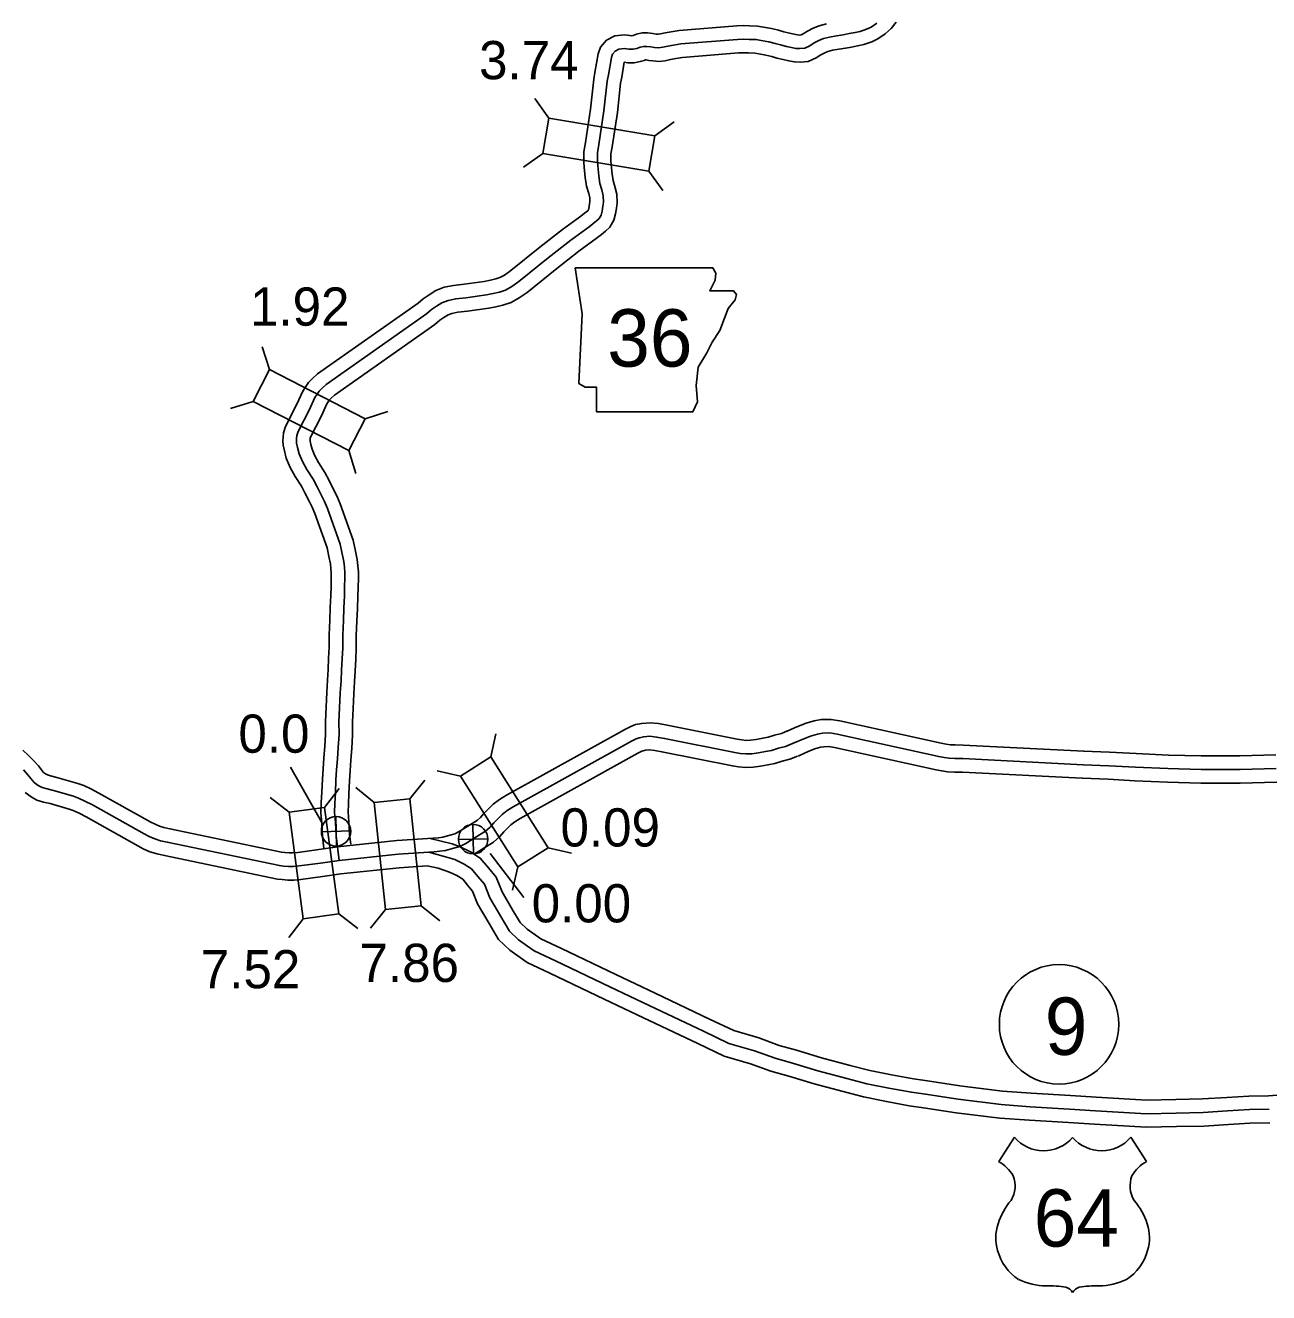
# Model space of a CAD drawing. Extents: x -83719 to 153526, y -11835 to 11446.
# Drawn here: x 2075.5 to 2533.7, y -94 to 372.9 of the extents above; entities that cross this region are included whole.
import ezdxf

# ---------------------------------------------------------------- set-up
doc = ezdxf.new("R2010")
doc.units = 0
for name, color, linetype in [('Level 10', 7, 'Continuous'), ('Level 15', 7, 'Continuous'), ('Level 20', 7, 'Continuous'), ('Level 21', 7, 'Continuous'), ('Level 22', 7, 'Continuous'), ('Level 25', 7, 'Continuous'), ('Level 26', 7, 'Continuous'), ('Level 27', 7, 'Continuous'), ('Level 58', 7, 'Continuous'), ('Level 59', 7, 'Continuous')]:
    doc.layers.add(name, color=color, linetype=linetype)

msp = doc.modelspace()

# ---------------------------------------------------------------- linework, layer by layer
at = {"layer": 'Level 10'}
for points in [[(2342.02, 362.76), (2344.31, 362.68), (2345.76, 362.45), (2348.43, 361.94), (2350.55, 361.44), (2352.43, 360.89), (2354.8, 360.29), (2356.86, 359.83), (2358.9, 359.44), (2361.07, 359.34), (2364.04, 359.63), (2366.94, 360.96), (2368.71, 362.09), (2370.1, 362.81), (2371.24, 363.29), (2372.91, 363.73), (2375.26, 364.14), (2377.75, 364.53), (2379.99, 364.95), (2382.22, 365.34), (2384.53, 365.83), (2387.39, 366.85), (2389.68, 367.97), (2392.36, 369.79), (2394.55, 371.81), (2396.46, 374.12)], [(2185.57, 69.82), (2185.06, 73.92), (2184.76, 78.93), (2184.44, 82.79), (2184.56, 86.49), (2184.78, 90.47), (2185, 95.16), (2185.23, 98.98), (2185.53, 103), (2185.84, 107.18), (2186.11, 111.83), (2186.09, 116.45), (2186.33, 121.73), (2186.6, 127.21), (2186.85, 131.68), (2187.07, 135.6), (2187.26, 139.74), (2187.48, 143.73), (2187.46, 148.37), (2187.73, 153.81), (2187.87, 158.42), (2188.09, 162.91), (2188.16, 166.18), (2188.26, 169.33), (2188.26, 171.18), (2188.14, 172.77), (2187.91, 174.57), (2187.4, 177.21), (2186.68, 180.45), (2182.21, 193.08), (2181.22, 195.43), (2180.09, 197.66), (2178.57, 200.66), (2177.29, 203.15), (2174.95, 206.68), (2173.13, 210.04), (2171.68, 213.52), (2171, 216.14), (2170.49, 218.28), (2170.4, 219.82), (2170.48, 221.1), (2170.69, 222.85), (2171.34, 225.12), (2175.6, 233.38), (2177.8, 238.2), (2178.89, 239.91), (2179.91, 241.31), (2181.36, 242.86), (2183.23, 244.5), (2220.26, 270.56), (2222.14, 272.2), (2224.3, 273.65), (2226.78, 275.21), (2229.87, 276.42), (2233.34, 277.14), (2237.19, 277.55), (2244.63, 278.59), (2246.87, 279.03), (2248.89, 279.48), (2250.41, 279.98), (2252.05, 280.92), (2254.37, 282.55), (2265.1, 291.18), (2273.49, 297.76), (2280.24, 302.61), (2281.52, 303.69), (2282.76, 304.64), (2282.97, 304.85), (2283.02, 304.93), (2283.16, 305.47), (2283.42, 307.12), (2283.56, 308.06), (2283.51, 309.4), (2283.12, 310.98), (2282.35, 313.63), (2281.86, 316.85), (2281.47, 320.72), (2281.32, 322.48), (2281.33, 324.16), (2281.33, 326.37), (2281.9, 329.8), (2283.78, 342.05), (2284.95, 353.05), (2285.43, 355.59), (2286.61, 362.38), (2287.5, 364.92), (2289.69, 367.43), (2292.76, 369.05), (2296.28, 369.42), (2298.31, 369.14), (2298.94, 369.12), (2299.56, 369.25), (2300.74, 369.64), (2302.76, 370.15), (2304.82, 370.19), (2306.76, 369.93), (2307.99, 369.74), (2308.77, 369.67), (2309.53, 369.76), (2311.3, 370.18), (2313.56, 370.55)], [(2313.56, 370.55), (2316.49, 371.04), (2337.68, 372.76), (2340.24, 372.85), (2342.41, 372.75), (2345.27, 372.66), (2347.5, 372.3), (2350.52, 371.72), (2353.11, 371.11), (2355.06, 370.54), (2357.12, 370.02), (2358.88, 369.62), (2360.06, 369.4), (2360.83, 369.36), (2361.39, 369.42), (2362.13, 369.76), (2363.72, 370.77), (2365.84, 371.87), (2368.01, 372.78), (2370.79, 373.51)], [(2195.47, 71.26), (2195.02, 74.83), (2194.74, 79.64), (2194.45, 83.05), (2194.55, 86.04), (2194.77, 89.96), (2194.98, 94.63), (2195.21, 98.31), (2195.5, 102.25), (2195.82, 106.51), (2196.11, 111.56), (2196.09, 116.24), (2196.32, 121.26), (2196.58, 126.68), (2196.83, 131.11), (2197.06, 135.09), (2197.25, 139.24), (2197.48, 143.48), (2197.46, 148.14), (2197.72, 153.4), (2197.87, 158.02), (2198.08, 162.56), (2198.15, 165.91), (2198.26, 169.18), (2198.26, 171.55), (2198.1, 173.77), (2197.79, 176.16), (2197.19, 179.25), (2196.31, 183.21), (2191.55, 196.69), (2190.3, 199.64), (2189.01, 202.18), (2187.48, 205.21), (2185.93, 208.22), (2183.53, 211.83), (2182.17, 214.36), (2181.18, 216.72), (2180.71, 218.56), (2180.42, 219.75), (2180.42, 219.81), (2180.44, 220.2), (2180.52, 220.86), (2180.68, 221.41), (2184.59, 229.01), (2186.62, 233.43), (2187.15, 234.28), (2187.62, 234.91), (2188.33, 235.67), (2189.42, 236.63), (2226.44, 262.68), (2228.23, 264.25), (2229.76, 265.27), (2231.3, 266.25), (2232.71, 266.79), (2234.89, 267.25), (2238.43, 267.63), (2246.29, 268.73), (2248.9, 269.24), (2251.53, 269.82), (2254.51, 270.8), (2257.43, 272.48), (2260.38, 274.55), (2271.32, 283.35), (2279.5, 289.76), (2286.37, 294.71), (2287.78, 295.89), (2289.3, 297.06), (2290.93, 298.62), (2292.36, 301.1), (2292.97, 303.45), (2293.31, 305.62), (2293.58, 307.5), (2293.47, 310.77), (2292.78, 313.58), (2292.13, 315.79), (2291.78, 318.1), (2291.43, 321.64), (2291.32, 322.88), (2291.33, 324.14), (2291.33, 325.54), (2291.78, 328.22), (2293.7, 340.76), (2294.85, 351.6), (2295.28, 353.89), (2296.23, 359.33), (2297.51, 359.16), (2299.82, 359.1), (2302.13, 359.57), (2303.53, 360.03), (2304.1, 360.18), (2304.25, 360.18), (2305.32, 360.03), (2306.76, 359.81), (2308.93, 359.61), (2311.31, 359.91), (2313.26, 360.37), (2315.19, 360.68), (2317.72, 361.11), (2338.26, 362.77), (2340.18, 362.84), (2342.02, 362.76)]]:
    msp.add_lwpolyline(points, dxfattribs=at)
at = {"layer": 'Level 15'}
for points in [[(2356.2, 112.86), (2358.9, 114.07), (2361.1, 114.99), (2363.24, 115.82), (2366.24, 116.71), (2368.83, 117.16), (2372.37, 117.22), (2375.69, 116.63), (2413.04, 108.44), (2414.88, 108.13), (2416.42, 107.88), (2418.16, 107.8), (2421.11, 107.78), (2465.53, 105.51)], [(2074.64, 105.93), (2076.7, 103.87), (2078.5, 102.02), (2080.31, 100.05), (2081.42, 98.6), (2082.24, 97.65), (2082.92, 97.16), (2083.63, 96.78), (2084.83, 96.41), (2087.17, 95.86), (2094.91, 93.65), (2097.03, 92.81), (2099.67, 91.62), (2102.62, 90.1), (2121.75, 79.41), (2123.31, 78.56), (2124.96, 77.85), (2126.52, 77.35), (2128.81, 76.91), (2169.89, 68.3), (2171.15, 68.18), (2172.71, 68.01), (2173.94, 68.03), (2175.92, 68.21), (2183.61, 69.23), (2190.56, 70.23), (2212.45, 72.54), (2225.86, 73.45), (2227.73, 73.6), (2229.36, 73.84), (2231.59, 74.43), (2233.79, 75.1), (2235.37, 75.88), (2238.6, 77.92), (2242.09, 80.05), (2243.21, 81.05), (2244.4, 82.47), (2246.07, 84.16), (2247.91, 86), (2250.24, 87.74), (2252.8, 89.33), (2296.63, 113.66), (2298.66, 114.64), (2300.34, 115.29), (2302.68, 115.76), (2305.74, 116), (2308.84, 115.67), (2311.98, 115.12), (2337.87, 109.93), (2339.59, 109.64), (2341.16, 109.49), (2342.77, 109.54), (2344.85, 109.86), (2347.32, 110.29), (2349.26, 110.67), (2351.64, 111.41), (2354.12, 112.05), (2356.41, 112.95)], [(2240.91, 67.55), (2243.88, 69.43), (2248.05, 71.98), (2250.4, 74.05), (2251.82, 75.75), (2253.16, 77.12), (2254.47, 78.41), (2255.88, 79.48), (2257.87, 80.71), (2301.24, 104.78), (2302.64, 105.46), (2303.15, 105.66), (2304.06, 105.84), (2305.6, 105.96), (2307.45, 105.76), (2310.12, 105.29), (2336.05, 100.09), (2338.28, 99.72), (2340.85, 99.47), (2343.71, 99.57), (2346.48, 100), (2349.13, 100.46), (2351.71, 100.96), (2354.37, 101.79), (2357.2, 102.51), (2360.07, 103.64)], [(2360.28, 103.73), (2362.87, 104.89), (2364.84, 105.71), (2366.48, 106.35), (2368.52, 106.96), (2369.78, 107.17), (2371.58, 107.21), (2373.74, 106.82), (2411.13, 98.62), (2413.24, 98.26), (2415.38, 97.91), (2417.91, 97.8), (2420.83, 97.78), (2465.01, 95.52)], [(2536.34, 104.13), (2523.07, 103.78), (2508.85, 103.78), (2496.73, 104.08), (2484.91, 104.61), (2475.03, 105.14), (2465.46, 105.51)], [(2536.63, 94.14), (2523.2, 93.78), (2508.72, 93.78), (2496.39, 94.08), (2484.42, 94.62), (2474.57, 95.15), (2465.08, 95.52)], [(2075.42, 90.23), (2077.65, 88.63), (2079.77, 87.52), (2082.19, 86.75), (2084.67, 86.18), (2091.69, 84.17), (2093.13, 83.6), (2095.32, 82.61), (2097.89, 81.29), (2116.92, 70.65), (2118.93, 69.56), (2121.45, 68.47), (2124.05, 67.64), (2126.84, 67.1), (2168.39, 58.39), (2170.14, 58.23), (2172.25, 58), (2174.49, 58.04), (2177.04, 58.27), (2184.98, 59.33), (2191.8, 60.31), (2213.31, 62.58), (2223.65, 63.28)], [(2224.74, 73.36), (2232.8, 71.33), (2235.72, 70.27), (2239.57, 68.39), (2243.16, 66.13), (2246.13, 62.58), (2249, 59.14), (2251.18, 53.72), (2255.06, 47.09), (2257.84, 42.33), (2260.39, 39.9), (2265.49, 36.34), (2273.04, 32.75), (2293.09, 23.21), (2307.6, 16.31), (2327.57, 6.81), (2336.55, 2.54), (2345.79, -0.15), (2353.36, -2.89), (2359.68, -4.69), (2368.87, -7.48), (2379.46, -10.24), (2386.7, -12.13), (2394.71, -13.78), (2402.83, -15.24), (2407.94, -15.95), (2419.92, -17.77), (2435.57, -19.71), (2446.16, -20.51), (2460.61, -21.36), (2470.11, -21.99), (2488.81, -23.05), (2499.46, -22.83), (2509.35, -22.63), (2518.22, -22.05), (2526.38, -21.57), (2533.67, -21.42), (2543.24, -20.72)], [(2223.65, 63.28), (2227.67, 62.41), (2231.88, 60.96), (2234.48, 59.67), (2236.68, 58.3), (2238.45, 56.17), (2240.31, 53.94), (2242.18, 49.3), (2246.42, 42.04), (2249.91, 36.08), (2254.03, 32.14), (2260.45, 27.66), (2268.74, 23.72), (2288.8, 14.18), (2303.31, 7.28), (2323.28, -2.22), (2332.98, -6.83), (2342.68, -9.67), (2350.29, -12.41), (2356.85, -14.28), (2366.15, -17.11), (2376.94, -19.92), (2384.43, -21.87), (2392.81, -23.6), (2401.26, -25.12), (2406.5, -25.85), (2418.55, -27.68), (2434.57, -29.66), (2445.49, -30.49), (2459.98, -31.34), (2469.5, -31.97), (2488.63, -33.05), (2499.66, -32.83), (2509.78, -32.63), (2518.85, -32.03), (2526.78, -31.56), (2534.14, -31.42)]]:
    msp.add_lwpolyline(points, dxfattribs=at)
at = {"layer": 'Level 20'}
for p, q in [((2268.4, 338.78), (2263.28, 345.94)), ((2307.45, 332.25), (2314.62, 337.37)), ((2266.22, 325.76), (2259.06, 320.65)), ((2305.28, 319.23), (2310.39, 312.07)), ((2165.52, 246.13), (2162.84, 254.52)), ((2159.47, 234.4), (2151.09, 231.72)), ((2200.72, 227.99), (2209.1, 230.67)), ((2194.67, 216.26), (2197.35, 207.87)), ((2247.02, 103.37), (2248.95, 111.95)), ((2235.86, 96.32), (2227.27, 98.25)), ((2217.24, 87.94), (2222.78, 94.78)), ((2185.8, 84.79), (2191.15, 91.78)), ((2204.11, 86.56), (2197.27, 92.09)), ((2172.72, 83.05), (2165.73, 88.4)), ((2268.17, 69.89), (2276.76, 67.96)), ((2257.02, 62.84), (2255.08, 54.26)), ((2208.27, 47.18), (2202.73, 40.33)), ((2221.39, 48.56), (2228.23, 43.02)), ((2177.94, 43.8), (2172.6, 36.81)), ((2191.03, 45.54), (2198.02, 40.19))]:
    msp.add_line(p, q, dxfattribs=at)
for points in [[(2266.22, 325.76), (2305.28, 319.23), (2307.45, 332.25), (2268.4, 338.78)], [(2159.47, 234.4), (2194.67, 216.26), (2200.72, 227.99), (2165.52, 246.13)], [(2235.86, 96.32), (2257.02, 62.84), (2268.17, 69.89), (2247.02, 103.37)], [(2172.72, 83.05), (2177.94, 43.8), (2191.03, 45.54), (2185.8, 84.79)], [(2204.11, 86.56), (2208.27, 47.18), (2221.39, 48.56), (2217.24, 87.94)]]:
    msp.add_lwpolyline(points, close=True, dxfattribs=at)
at = {"layer": 'Level 21'}
msp.add_lwpolyline([(2278.11, 283.6), (2280.65, 266.68), (2279.52, 241.02), (2281.78, 239.61), (2286.01, 239.61), (2286.01, 230.59), (2321.54, 230.59), (2323.23, 234.26), (2322.67, 240.18), (2323.51, 246.95), (2326.61, 252.3), (2328.59, 256.25), (2331.41, 260.48), (2333.1, 264.99), (2334.51, 268.66), (2337.05, 271.76), (2337.61, 273.73), (2336.48, 275.14), (2327.74, 275.14), (2329.71, 279.09), (2330, 281.63), (2328.83, 283.58)], close=True, dxfattribs=at)
at = {"layer": 'Level 22'}
for p, q in [((2439.98, -36.74), (2434.21, -45.66)), ((2482.88, -36.74), (2488.65, -45.66))]:
    msp.add_line(p, q, dxfattribs=at)
for centre, radius, start, end in [((2450.72, -27.7), 14.04, 220.075, 319.6701), ((2472.13, -27.7), 14.04, 220.3299, 319.925), ((2426.67, -58.62), 14.99, 30.7809, 59.9883), ((2496.18, -58.62), 14.99, 120.0117, 149.2191), ((2429.97, -54.66), 10.28, 328.8105, 21.2108), ((2492.89, -54.66), 10.28, 158.7892, 211.1895), ((2456.84, -75.73), 23.97, 138.9565, 162.6913), ((2466.02, -75.73), 23.97, 17.3087, 41.0435), ((2448.93, -73.76), 15.84, 160.9576, 197.3819), ((2473.93, -73.76), 15.84, 342.6181, 19.0424), ((2451.5, -73.72), 18.33, 195.1074, 237.1312), ((2471.35, -73.72), 18.33, 302.8688, 344.8926), ((2451.85, -67.94), 23.53, 244.0771, 269.5779), ((2452.39, -134.58), 43.11, 81.1942, 90.9539), ((2457.78, -95.93), 4.13, 28.0342, 72.9864), ((2465.07, -95.93), 4.13, 107.0136, 151.9658), ((2470.46, -134.58), 43.11, 89.0461, 98.8058), ((2471.01, -67.94), 23.53, 270.4221, 295.9229)]:
    msp.add_arc(centre, radius, start, end, dxfattribs=at)
at = {"layer": 'Level 25'}
msp.add_line((2173.2, 99.62), (2184.82, 79.29), dxfattribs=at)
at = {"layer": 'Level 26'}
for p, q in [((2190.15, 70.55), (2189.9, 81.4)), ((2184.6, 75.85), (2195.45, 76.1)), ((2240.65, 67.68), (2240.4, 78.53)), ((2235.1, 72.98), (2245.95, 73.23))]:
    msp.add_line(p, q, dxfattribs=at)
for centre in [(2190.02, 75.97), (2240.52, 73.11)]:
    msp.add_circle(centre, 5.43, dxfattribs=at)
at = {"layer": 'Level 27'}
msp.add_circle((2456.44, 4.86), 22, dxfattribs=at)
at = {"layer": 'Level 58'}
msp.add_lwpolyline([(2259.23, 51.63), (2246.77, 67.8)], dxfattribs=at)
at = {"layer": 'Level 59'}
for points in [[(2290.36, 354.74), (2291.46, 361.11), (2291.9, 362.35), (2292.85, 363.44), (2294.23, 364.17), (2296.2, 364.38), (2297.91, 364.15), (2299.38, 364.11), (2300.84, 364.41), (2302.14, 364.84), (2303.43, 365.16), (2304.53, 365.18), (2306.04, 364.98), (2307.38, 364.77), (2308.85, 364.64), (2310.42, 364.84), (2312.28, 365.27), (2314.37, 365.62), (2317.1, 366.07), (2337.97, 367.77), (2340.21, 367.85), (2342.21, 367.75), (2344.79, 367.67), (2346.63, 367.37), (2349.48, 366.83), (2351.83, 366.27), (2353.74, 365.71), (2355.96, 365.15), (2357.87, 364.72), (2359.48, 364.42), (2360.95, 364.35), (2362.72, 364.52), (2364.54, 365.36), (2366.22, 366.43), (2367.97, 367.34), (2369.62, 368.04), (2371.85, 368.62), (2374.44, 369.07), (2376.91, 369.46), (2379.1, 369.87), (2381.27, 370.25), (2383.16, 370.65), (2385.45, 371.47), (2387.17, 372.31), (2389.24, 373.72)], [(2191.18, 65.27), (2190.04, 74.38), (2189.75, 79.28), (2189.45, 82.92), (2189.55, 86.27), (2189.78, 90.21), (2189.99, 94.9), (2190.22, 98.64), (2190.51, 102.63), (2190.83, 106.84), (2191.11, 111.7), (2191.09, 116.34), (2191.33, 121.49), (2191.59, 126.95), (2191.84, 131.4), (2192.07, 135.34), (2192.25, 139.49), (2192.48, 143.61), (2192.46, 148.25), (2192.72, 153.61), (2192.87, 158.22), (2193.09, 162.74), (2193.16, 166.05), (2193.26, 169.26), (2193.26, 171.36), (2193.12, 173.27), (2192.85, 175.37), (2192.29, 178.23), (2191.49, 181.83), (2186.88, 194.88), (2185.76, 197.54), (2184.55, 199.92), (2183.03, 202.94), (2181.61, 205.68), (2179.24, 209.25), (2177.65, 212.2), (2176.43, 215.12), (2175.85, 217.35), (2175.46, 219.01), (2175.41, 219.81), (2175.46, 220.65), (2175.6, 221.86), (2176.01, 223.27), (2180.1, 231.19), (2182.21, 235.81), (2183.02, 237.1), (2183.77, 238.11), (2184.85, 239.27), (2186.32, 240.56), (2223.35, 266.62), (2225.19, 268.22), (2227.03, 269.46), (2229.04, 270.73), (2231.29, 271.61), (2234.12, 272.19), (2237.81, 272.59), (2245.46, 273.66), (2247.88, 274.14), (2250.21, 274.65), (2252.46, 275.39), (2254.74, 276.7), (2257.37, 278.55), (2268.21, 287.27), (2276.49, 293.76), (2283.31, 298.66), (2284.65, 299.79), (2286.03, 300.85), (2286.95, 301.73), (2287.69, 303.02), (2288.07, 304.46), (2288.36, 306.37), (2288.57, 307.78), (2288.49, 310.08), (2287.95, 312.28), (2287.24, 314.71), (2286.82, 317.47), (2286.45, 321.18), (2286.32, 322.68), (2286.33, 324.15), (2286.33, 325.96), (2286.84, 329.01), (2288.74, 341.41), (2289.9, 352.32), (2290.36, 354.74)], [(2358.24, 108.29), (2360.89, 109.48), (2362.97, 110.35), (2364.86, 111.09), (2367.38, 111.83), (2369.31, 112.17), (2371.97, 112.21), (2374.72, 111.73), (2412.09, 103.53), (2414.06, 103.2), (2415.9, 102.89), (2418.04, 102.8), (2420.97, 102.78), (2465.27, 100.51)], [(2224.17, 68.32), (2226.23, 68.46), (2228.3, 68.63), (2230.36, 68.94), (2232.95, 69.62), (2235.63, 70.43), (2237.82, 71.51), (2241.24, 73.67), (2245.07, 76.01), (2246.81, 77.55), (2248.11, 79.11), (2249.62, 80.64), (2251.19, 82.21), (2253.06, 83.61), (2255.34, 85.02), (2298.93, 109.22), (2300.65, 110.05), (2301.74, 110.47), (2303.37, 110.8), (2305.67, 110.98), (2308.14, 110.72), (2311.05, 110.2), (2336.96, 105.01), (2338.93, 104.68), (2341.01, 104.48), (2343.24, 104.55), (2345.67, 104.93), (2348.23, 105.38), (2350.48, 105.82), (2353, 106.6), (2355.66, 107.28), (2358.24, 108.29)], [(2074.87, 98.58), (2076.47, 96.84), (2077.53, 95.45), (2078.83, 93.94), (2080.28, 92.89), (2081.7, 92.15), (2083.51, 91.58), (2085.92, 91.02), (2093.3, 88.91), (2095.08, 88.21), (2097.5, 87.11), (2100.26, 85.69), (2119.33, 75.03), (2121.12, 74.06), (2123.2, 73.16), (2125.28, 72.5), (2127.83, 72.01), (2169.14, 63.34), (2170.64, 63.2), (2172.48, 63), (2174.22, 63.03), (2176.48, 63.24), (2184.3, 64.28), (2191.18, 65.27), (2212.88, 67.56), (2224.17, 68.32)], [(2536.49, 99.14), (2523.14, 98.78), (2508.79, 98.78), (2496.56, 99.08), (2484.66, 99.61), (2474.8, 100.14), (2465.27, 100.51)], [(2224.17, 68.32), (2230.37, 66.58), (2233.8, 65.61), (2237.17, 63.92), (2239.92, 62.21), (2242.29, 59.38), (2244.66, 56.54), (2246.68, 51.51), (2250.74, 44.57), (2253.88, 39.2), (2257.21, 36.02), (2262.97, 32), (2270.89, 28.23), (2290.94, 18.69), (2305.45, 11.79), (2325.43, 2.3), (2334.76, -2.14), (2344.24, -4.91), (2351.83, -7.65), (2358.26, -9.48), (2367.51, -12.29), (2378.2, -15.08), (2385.57, -17), (2393.76, -18.69), (2402.05, -20.18), (2407.22, -20.9), (2419.24, -22.73), (2435.07, -24.68), (2445.82, -25.5), (2460.29, -26.35), (2469.81, -26.98), (2488.72, -28.05), (2499.56, -27.83), (2509.57, -27.63), (2518.54, -27.04), (2526.58, -26.57), (2533.91, -26.42)]]:
    msp.add_lwpolyline(points, dxfattribs=at)

# ---------------------------------------------------------------- texts
at = {"layer": 'Level 21'}
msp.add_text('36', height=21.12, dxfattribs=at).set_placement((2289.94, 247.2))
at = {"layer": 'Level 22'}
msp.add_text('64', height=21.12, dxfattribs=at).set_placement((2447.09, -77.02))
at = {"layer": 'Level 25'}
msp.add_text('0.0', height=14.08, dxfattribs=at).set_placement((2154.04, 104.93))
at = {"layer": 'Level 27'}
msp.add_text('9', height=21.12, dxfattribs=at).set_placement((2451.17, -6.38))
at = {"layer": 'Level 58'}
for s, p in [('3.74', (2242.72, 353.08)), ('1.92', (2158.3, 262.28)), ('0.09', (2272.73, 70.38)), ('0.00', (2262.11, 42.43)), ('7.86', (2198.67, 20.48)), ('7.52', (2140.2, 18.15))]:
    msp.add_text(s, height=14.08, dxfattribs=at).set_placement(p)

doc.saveas('drawing.dxf')
